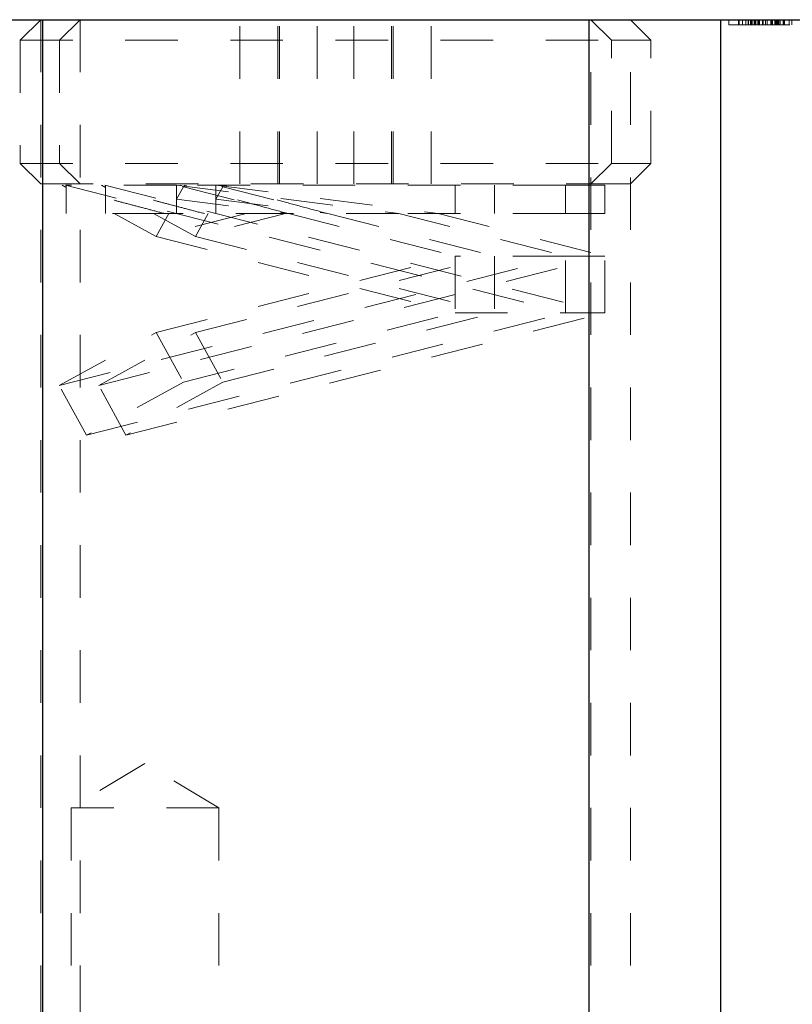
# Model space of a CAD drawing. Header units: inches. Extents: x 1802 to 2468, y -253 to -72.
# Tile 405 of 570: x 2183.57 to 2185.04, y -111.78 to -109.9. Entities that reach past the tile are written whole.
import ezdxf

# ---------------------------------------------------------------- set-up
doc = ezdxf.new("R2010")
doc.units = ezdxf.units.IN
doc.header["$LTSCALE"] = 0.5
doc.header["$MEASUREMENT"] = 0
doc.linetypes.add('HIDDEN', pattern=[0.225, 0.15, -0.075])
doc.layers.add('DST-M-S', color=53, linetype='Continuous')
doc.layers.add('SVF-M-S', color=8, linetype='Continuous')

msp = doc.modelspace()

# ---------------------------------------------------------------- linework, layer by layer
at = {"layer": 'DST-M-S', "linetype": 'Continuous', "lineweight": 25}
for p, q in [((2183.36027, -109.90203), (2183.61027, -109.90203)), ((2183.61027, -109.90203), (2183.61027, -111.90203)), ((2183.61027, -109.90203), (2184.65027, -109.90203)), ((2184.65027, -111.90203), (2184.65027, -109.90203)), ((2184.65027, -109.90203), (2184.90027, -109.90203)), ((2184.90027, -109.90203), (2184.90027, -111.90203)), ((2184.90027, -109.90203), (2192.88027, -109.90203))]:
    msp.add_line(p, q, dxfattribs=at)
at = {"layer": 'DST-M-S', "linetype": 'HIDDEN', "lineweight": 18}
for p, q in [((2183.60682, -109.90203), (2183.60682, -111.90203)), ((2183.68182, -109.90203), (2183.68182, -111.90203)), ((2184.65372, -111.90203), (2184.65372, -109.90203)), ((2184.72872, -111.90203), (2184.72872, -109.90203)), ((2184.90027, -111.90203), (2184.90027, -109.90203)), ((2184.91601, -109.91203), (2184.91601, -109.90203)), ((2184.91601, -109.91203), (2184.93456, -109.91203)), ((2184.93456, -109.91203), (2184.93456, -109.90203)), ((2184.9484, -109.91203), (2184.93456, -109.91203)), ((2184.93601, -109.91203), (2184.93601, -109.90203)), ((2184.93601, -109.91203), (2184.93601, -109.90203)), ((2184.94225, -109.91203), (2184.94225, -109.90203)), ((2184.9484, -109.91203), (2184.9484, -109.90203)), ((2184.98086, -109.91203), (2184.9484, -109.91203)), ((2184.95302, -109.91203), (2184.95302, -109.90203)), ((2184.95309, -109.91203), (2184.95309, -109.90203)), ((2184.95351, -109.91203), (2184.95351, -109.90203)), ((2184.95747, -109.91203), (2184.95747, -109.90203)), ((2184.95809, -109.91203), (2184.95809, -109.90203)), ((2184.95917, -109.91203), (2184.95917, -109.90203)), ((2184.95963, -109.91203), (2184.95963, -109.90203)), ((2184.96003, -109.91203), (2184.96003, -109.90203)), ((2184.96071, -109.91203), (2184.96071, -109.90203)), ((2184.96456, -109.91203), (2184.96456, -109.90203)), ((2184.96631, -109.91203), (2184.96631, -109.90203)), ((2184.96631, -109.91203), (2184.96631, -109.90203)), ((2184.96641, -109.91203), (2184.96641, -109.90203)), ((2184.96641, -109.91203), (2184.96641, -109.90203)), ((2184.96761, -109.91203), (2184.96761, -109.90203)), ((2184.96775, -109.91203), (2184.96775, -109.90203)), ((2184.96775, -109.91203), (2184.96775, -109.90203)), ((2184.97148, -109.91203), (2184.97148, -109.90203)), ((2184.97182, -109.91203), (2184.97182, -109.90203)), ((2184.97182, -109.91203), (2184.97182, -109.90203)), ((2184.97194, -109.91203), (2184.97194, -109.90203)), ((2184.97194, -109.91203), (2184.97194, -109.90203)), ((2184.97263, -109.91203), (2184.97263, -109.90203)), ((2184.97295, -109.91203), (2184.97295, -109.90203)), ((2184.97379, -109.91203), (2184.97379, -109.90203)), ((2184.97379, -109.91203), (2184.97379, -109.90203)), ((2184.97451, -109.91203), (2184.97451, -109.90203)), ((2184.97451, -109.91203), (2184.97451, -109.90203)), ((2184.98018, -109.91203), (2184.98018, -109.90203)), ((2184.98018, -109.91203), (2184.98018, -109.90203)), ((2184.98086, -109.91203), (2184.98086, -109.90203)), ((2184.98086, -109.91203), (2184.98086, -109.90203)), ((2184.98559, -109.91203), (2184.98086, -109.91203)), ((2184.98112, -109.91203), (2184.98112, -109.90203)), ((2184.98112, -109.91203), (2184.98112, -109.90203)), ((2184.98559, -109.91203), (2184.98559, -109.90203)), ((2184.99763, -109.91203), (2184.98559, -109.91203)), ((2184.98876, -109.91203), (2184.98876, -109.90203)), ((2184.99607, -109.91203), (2184.99607, -109.90203)), ((2184.99763, -109.91203), (2184.99763, -109.90203)), ((2184.99831, -109.91203), (2184.99831, -109.90203)), ((2184.99917, -109.91203), (2184.99917, -109.90203)), ((2184.99927, -109.91203), (2184.99927, -109.90203)), ((2185.00351, -109.91203), (2185.00351, -109.90203)), ((2185.00449, -109.91203), (2185.00449, -109.90203)), ((2185.00614, -109.91203), (2185.00614, -109.90203)), ((2185.00682, -109.91203), (2185.00682, -109.90203)), ((2185.00689, -109.91203), (2185.00689, -109.90203)), ((2185.00696, -109.91203), (2185.00696, -109.90203)), ((2185.00725, -109.91203), (2185.00725, -109.90203)), ((2185.00804, -109.91203), (2185.00804, -109.90203)), ((2185.0084, -109.91203), (2185.0084, -109.90203)), ((2185.00917, -109.91203), (2185.00917, -109.90203)), ((2185.00994, -109.91203), (2185.00994, -109.90203)), ((2185.01047, -109.91203), (2185.01047, -109.90203)), ((2185.01071, -109.91203), (2185.01071, -109.90203)), ((2185.01148, -109.91203), (2185.01148, -109.90203)), ((2185.01351, -109.91203), (2185.01351, -109.90203)), ((2185.01917, -109.91203), (2185.01917, -109.90203)), ((2185.02071, -109.91203), (2185.02071, -109.90203)), ((2185.02225, -109.91203), (2185.02225, -109.90203)), ((2185.03074, -109.91203), (2185.03074, -109.90203)), ((2185.0361, -109.91203), (2185.0361, -109.90203)), ((2183.80527, -111.31754), (2183.66464, -111.40203)), ((2183.94589, -111.40203), (2183.80527, -111.31754)), ((2183.94589, -111.40203), (2183.66464, -111.40203)), ((2183.66464, -111.40203), (2183.66464, -111.90203)), ((2183.94589, -111.90203), (2183.94589, -111.40203))]:
    msp.add_line(p, q, dxfattribs=at)
for points, knots in [([(2185.01917, -109.91203), (2185.01846, -109.91203), (2185.01704, -109.91203), (2185.00624, -109.91203), (2184.99353, -109.91203), (2184.98508, -109.91203), (2184.98086, -109.91203)], [0, 0, 0, 0, 0.2791411, 0.5586537, 0.779059, 1, 1, 1, 1]), ([(2185.03215, -109.91203), (2185.02946, -109.91203), (2185.0208, -109.91203), (2185.01208, -109.91203), (2185.01066, -109.91203), (2185.00994, -109.91203)], [0, 0, 0, 0, 0.1832463, 0.5915479, 1, 1, 1, 1])]:
    msp.add_open_spline(points, degree=3, knots=knots, dxfattribs=at)
at = {"layer": 'SVF-M-S', "linetype": 'HIDDEN', "lineweight": 18}
for p, q in [((2183.60682, -109.90203), (2183.56777, -109.94108)), ((2183.68182, -109.90203), (2183.64277, -109.94108)), ((2183.98593, -110.21453), (2183.98593, -109.90203)), ((2184.0581, -110.21453), (2184.0581, -109.90203)), ((2184.06093, -110.21453), (2184.06093, -109.90203)), ((2184.1331, -110.21453), (2184.1331, -109.90203)), ((2184.20244, -110.21453), (2184.20244, -109.90203)), ((2184.2746, -110.21453), (2184.2746, -109.90203)), ((2184.27744, -110.21453), (2184.27744, -109.90203)), ((2184.3496, -110.21453), (2184.3496, -109.90203)), ((2184.69277, -109.94108), (2184.65372, -109.90203)), ((2184.76777, -109.94108), (2184.72872, -109.90203)), ((2183.56777, -109.94108), (2184.69277, -109.94108)), ((2183.56777, -109.94108), (2183.56777, -110.17548)), ((2183.64277, -109.94108), (2183.64277, -110.17548)), ((2184.69277, -109.94108), (2184.76777, -109.94108)), ((2184.69277, -110.17548), (2184.69277, -109.94108)), ((2184.76777, -110.17548), (2184.76777, -109.94108)), ((2183.56777, -110.17548), (2184.69277, -110.17548)), ((2183.56777, -110.17548), (2183.60682, -110.21453)), ((2183.64277, -110.17548), (2183.68182, -110.21453)), ((2184.65372, -110.21453), (2184.69277, -110.17548)), ((2184.69277, -110.17548), (2184.76777, -110.17548)), ((2184.72872, -110.21453), (2184.76777, -110.17548)), ((2183.60682, -110.21453), (2184.65372, -110.21453)), ((2183.65527, -110.22119), (2183.64766, -110.21703)), ((2183.65384, -110.21703), (2184.60527, -110.46003)), ((2183.86527, -110.21703), (2183.65384, -110.21703)), ((2183.65527, -110.22119), (2183.65527, -110.21703)), ((2183.65527, -110.22119), (2183.65527, -110.27103)), ((2183.73027, -110.22119), (2183.72266, -110.21703)), ((2183.72884, -110.21703), (2184.68027, -110.46003)), ((2183.73027, -110.22119), (2183.73027, -110.21703)), ((2183.73027, -110.22119), (2183.73027, -110.27103)), ((2183.86527, -110.21703), (2184.28812, -110.27103)), ((2184.60527, -110.21703), (2183.86527, -110.21703)), ((2183.86527, -110.21703), (2183.86527, -110.24385)), ((2183.8783, -110.22), (2183.86527, -110.24385)), ((2183.87288, -110.21703), (2183.8783, -110.22)), ((2183.8783, -110.22), (2184.07812, -110.27103)), ((2183.94027, -110.21703), (2184.36312, -110.27103)), ((2183.94027, -110.21703), (2183.94027, -110.24385)), ((2183.9533, -110.22), (2183.94027, -110.24385)), ((2183.94788, -110.21703), (2183.9533, -110.22)), ((2183.9533, -110.22), (2184.15312, -110.27103)), ((2184.39527, -110.27103), (2184.39527, -110.21703)), ((2184.47027, -110.27103), (2184.47027, -110.21703)), ((2184.68027, -110.21703), (2184.60527, -110.21703)), ((2184.60527, -110.27103), (2184.60527, -110.21703)), ((2184.65027, -110.21453), (2184.72872, -110.21453)), ((2184.68027, -110.27103), (2184.68027, -110.21703)), ((2183.86527, -110.24385), (2184.07812, -110.27103)), ((2183.86527, -110.24385), (2183.86527, -110.27103)), ((2183.94027, -110.24385), (2184.15312, -110.27103)), ((2183.94027, -110.24385), (2183.94027, -110.27103)), ((2183.84327, -110.27103), (2183.65527, -110.27103)), ((2183.82651, -110.31477), (2183.74647, -110.27103)), ((2183.90151, -110.31477), (2183.82147, -110.27103)), ((2183.82651, -110.31477), (2183.85041, -110.27103)), ((2183.99776, -110.27103), (2183.82651, -110.31477)), ((2183.84327, -110.27103), (2183.85041, -110.27103)), ((2184.07812, -110.27103), (2183.85041, -110.27103)), ((2183.90151, -110.31477), (2183.92541, -110.27103)), ((2184.07276, -110.27103), (2183.90151, -110.31477)), ((2184.07812, -110.27103), (2184.39527, -110.35203)), ((2184.15312, -110.27103), (2184.47027, -110.35203)), ((2184.28812, -110.27103), (2184.60527, -110.35203)), ((2184.60527, -110.27103), (2184.28812, -110.27103)), ((2184.36312, -110.27103), (2184.68027, -110.35203)), ((2184.68027, -110.27103), (2184.60527, -110.27103)), ((2183.82651, -110.31477), (2184.39527, -110.46003)), ((2183.90151, -110.31477), (2184.47027, -110.46003)), ((2183.64223, -110.598), (2184.60527, -110.35203)), ((2183.71723, -110.598), (2184.68027, -110.35203)), ((2183.82651, -110.4973), (2184.39527, -110.35203)), ((2183.90151, -110.4973), (2184.47027, -110.35203)), ((2184.60527, -110.35203), (2184.39527, -110.35203)), ((2184.39527, -110.35203), (2184.39527, -110.46003)), ((2184.47027, -110.35203), (2184.47027, -110.46003)), ((2184.60527, -110.46003), (2184.60527, -110.35203)), ((2184.68027, -110.35203), (2184.60527, -110.35203)), ((2184.68027, -110.46003), (2184.68027, -110.35203)), ((2183.69402, -110.69277), (2184.60527, -110.46003)), ((2183.76902, -110.69277), (2184.68027, -110.46003)), ((2183.8783, -110.59207), (2184.39527, -110.46003)), ((2183.9533, -110.59207), (2184.47027, -110.46003)), ((2184.39527, -110.46003), (2184.60527, -110.46003)), ((2184.60527, -110.46003), (2184.68027, -110.46003)), ((2183.64223, -110.598), (2183.82651, -110.4973)), ((2183.71723, -110.598), (2183.90151, -110.4973)), ((2183.82651, -110.4973), (2183.8783, -110.59207)), ((2183.90151, -110.4973), (2183.9533, -110.59207)), ((2183.69402, -110.69277), (2183.64223, -110.598)), ((2183.8783, -110.59207), (2183.69402, -110.69277)), ((2183.76902, -110.69277), (2183.71723, -110.598)), ((2183.9533, -110.59207), (2183.76902, -110.69277))]:
    msp.add_line(p, q, dxfattribs=at)
for points, knots in [([(2183.84327, -110.27103), (2183.83301, -110.26835), (2183.81243, -110.26296), (2183.78395, -110.25546), (2183.7574, -110.24845), (2183.73364, -110.24214), (2183.71287, -110.23662), (2183.69508, -110.23187), (2183.6802, -110.22788), (2183.66977, -110.22509), (2183.66284, -110.22323), (2183.65852, -110.22207), (2183.65578, -110.22133), (2183.65544, -110.22124), (2183.65527, -110.22119)], [0, 0, 0, 0, 0.090906, 0.1824358, 0.2759616, 0.3701907, 0.4607382, 0.5519452, 0.6452656, 0.7393296, 0.8038609, 0.8686406, 0.9341891, 1, 1, 1, 1]), ([(2183.91827, -110.27103), (2183.90801, -110.26835), (2183.88743, -110.26296), (2183.85895, -110.25546), (2183.8324, -110.24845), (2183.80864, -110.24214), (2183.78787, -110.23662), (2183.77008, -110.23187), (2183.7552, -110.22788), (2183.74477, -110.22509), (2183.73784, -110.22323), (2183.73352, -110.22207), (2183.73078, -110.22133), (2183.73044, -110.22124), (2183.73027, -110.22119)], [0, 0, 0, 0, 0.090906, 0.1824358, 0.2759616, 0.3701907, 0.4607382, 0.5519452, 0.6452656, 0.7393296, 0.8038609, 0.8686406, 0.9341891, 1, 1, 1, 1]), ([(2184.07812, -110.27103), (2184.06347, -110.26713), (2184.03375, -110.2592), (2183.99254, -110.24805), (2183.9548, -110.23774), (2183.9232, -110.22903), (2183.89719, -110.22181), (2183.88586, -110.21864), (2183.88011, -110.21703)], [0, 0, 0, 0, 0.1668889, 0.3386257, 0.5050913, 0.6766596, 0.8359266, 1, 1, 1, 1]), ([(2184.15312, -110.27103), (2184.13847, -110.26713), (2184.10875, -110.2592), (2184.06754, -110.24805), (2184.0298, -110.23774), (2183.9982, -110.22903), (2183.97219, -110.22181), (2183.96086, -110.21864), (2183.95511, -110.21703)], [0, 0, 0, 0, 0.1668889, 0.3386257, 0.5050913, 0.6766596, 0.8359266, 1, 1, 1, 1]), ([(2184.28812, -110.27103), (2184.27076, -110.27103), (2184.23599, -110.27103), (2184.18296, -110.27103), (2184.12891, -110.27103), (2184.09509, -110.27103), (2184.07812, -110.27103)], [0, 0, 0, 0, 0.227462, 0.4553936, 0.726755, 1, 1, 1, 1])]:
    msp.add_open_spline(points, degree=3, knots=knots, dxfattribs=at)

doc.saveas('drawing.dxf')
